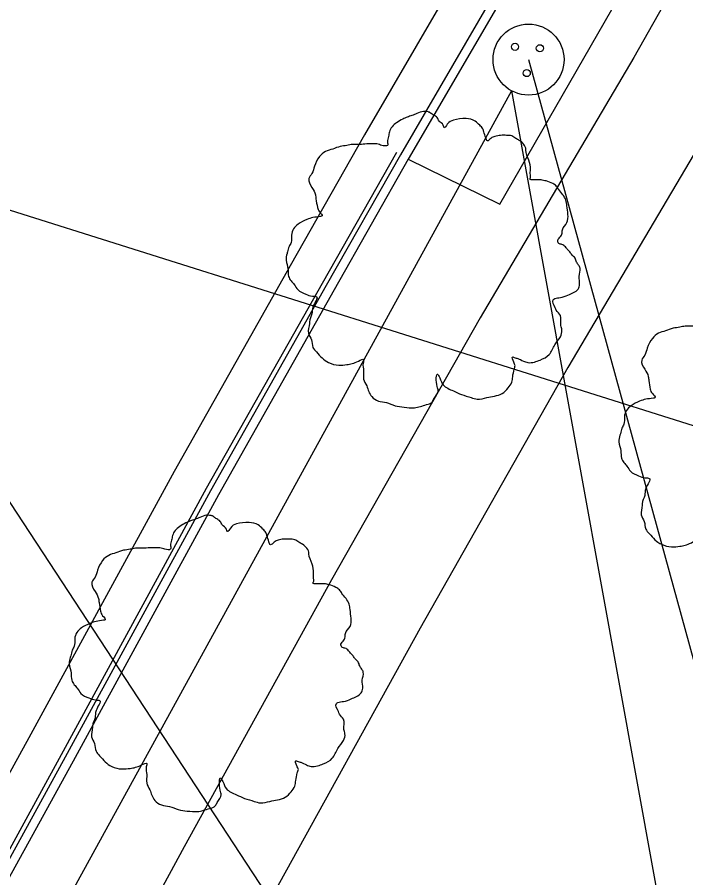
# Model space of a CAD drawing. Extents: x 2004847 to 2009016, y 1134161 to 1140101.
# Drawn here: x 2007878.54 to 2007911.49, y 1138987.15 to 1139029.55 of the extents above; entities that cross this region are included whole.
import ezdxf

# ---------------------------------------------------------------- set-up
doc = ezdxf.new("R2010")
doc.units = 0
for name, color, linetype in [('RD_EX_Conc', 7, 'Continuous'), ('RD_EX_Curb', 7, 'Continuous'), ('RD_EX_DR_Inlet', 7, 'Continuous'), ('RD_EX_DR_Inlet_txCode', 7, 'Continuous'), ('RD_EX_DR_Pipe', 7, 'Continuous'), ('RD_EX_Road', 7, 'Continuous'), ('RD_EX_UT', 7, 'Continuous'), ('RD_EX_VEG', 7, 'Continuous'), ('RD_Sketch2', 7, 'Continuous')]:
    doc.layers.add(name, color=color, linetype=linetype)

msp = doc.modelspace()

# ---------------------------------------------------------------- linework, layer by layer
at = {"layer": 'RD_EX_Conc'}
for points in [[(2008012.258, 1139192.316), (2008003.651, 1139179.799), (2007995.336, 1139167.43), (2007987.157, 1139154.821), (2007979.201, 1139142.322), (2007971.095, 1139129.729), (2007962.904, 1139117.197), (2007954.856, 1139104.534), (2007946.938, 1139091.958), (2007939.166, 1139079.213), (2007931.58, 1139066.441), (2007923.915, 1139053.39), (2007916.339, 1139040.676), (2007908.934, 1139027.568), (2007901.347, 1139014.745), (2007894.028, 1139001.836), (2007886.768, 1138988.672), (2007879.687, 1138975.615), (2007872.659, 1138962.368), (2007865.778, 1138949.249), (2007860.038, 1138937.972)], [(2008016.296, 1139189.467), (2008007.766, 1139177.029), (2007999.476, 1139164.697), (2007991.297, 1139152.062), (2007983.392, 1139139.642), (2007975.292, 1139127.057), (2007967.109, 1139114.537), (2007959.059, 1139101.871), (2007951.178, 1139089.355), (2007943.426, 1139076.643), (2007935.879, 1139063.936), (2007928.171, 1139050.827), (2007920.647, 1139038.202), (2007913.233, 1139025.065), (2007905.673, 1139012.288), (2007898.395, 1138999.453), (2007891.121, 1138986.277), (2007884.076, 1138973.288), (2007877.05, 1138960.043), (2007870.213, 1138947.011), (2007864.473, 1138935.734)]]:
    msp.add_lwpolyline(points, dxfattribs=at)
at = {"layer": 'RD_EX_Curb'}
for points in [[(2007989.294, 1139171.584), (2007981.119, 1139159.117), (2007979.485, 1139156.609), (2007974.548, 1139148.778), (2007966.518, 1139136.415), (2007958.375, 1139123.821), (2007950.518, 1139111.44), (2007942.559, 1139098.831), (2007934.71, 1139086.14), (2007927.171, 1139073.615), (2007919.542, 1139060.701), (2007912.08, 1139047.949), (2007907.108, 1139039.406), (2007903.841, 1139033.792), (2007897.425, 1139022.77), (2007893.765, 1139016.325), (2007888.06, 1139006.217), (2007880.903, 1138993.098), (2007873.794, 1138980.156), (2007868.217, 1138969.601), (2007863.906, 1138961.461), (2007859.666, 1138953.372), (2007853.475, 1138941.292)], [(2007989.587, 1139171.391), (2007981.43, 1139158.913), (2007979.864, 1139156.364), (2007974.922, 1139148.536), (2007966.859, 1139136.199), (2007958.73, 1139123.596), (2007950.844, 1139111.24), (2007942.864, 1139098.646), (2007935.074, 1139085.921), (2007927.484, 1139073.434), (2007919.887, 1139060.501), (2007912.354, 1139047.794), (2007907.427, 1139039.225), (2007904.224, 1139033.576), (2007897.811, 1139022.558), (2007894.152, 1139016.114), (2007888.449, 1139006.01), (2007881.293, 1138992.892), (2007874.167, 1138979.964), (2007868.571, 1138969.419), (2007864.285, 1138961.268), (2007860.13, 1138953.14), (2007853.85, 1138941.104)], [(2007897.223, 1139022.882), (2007893.562, 1139016.435), (2007887.856, 1139006.325), (2007880.699, 1138993.206), (2007873.603, 1138980.255), (2007868.007, 1138969.709), (2007864.581, 1138963.23), (2007863.701, 1138961.565)]]:
    msp.add_lwpolyline(points, dxfattribs=at)
at = {"layer": 'RD_EX_DR_Inlet'}
msp.add_lwpolyline([(2007897.811, 1139022.558), (2007902.317, 1139020.336), (2007908.526, 1139031.139), (2007904.224, 1139033.576)], dxfattribs=at)
for centre, radius in [((2007903.736, 1139027.461), 1.75), ((2007903.071, 1139028.091), 0.175), ((2007904.296, 1139028.021), 0.175), ((2007903.649, 1139026.796), 0.175)]:
    msp.add_circle(centre, radius, dxfattribs=at)
at = {"layer": 'RD_EX_DR_Inlet_txCode'}
for points in [[(2007903.736, 1139027.461), (2007915.551, 1138984.485), (2007916.252, 1138982.499)], [(2007902.894, 1139025.927), (2007910.806, 1138982.399), (2007911.317, 1138980.952)]]:
    msp.add_lwpolyline(points, dxfattribs=at)
at = {"layer": 'RD_EX_DR_Pipe'}
msp.add_line((2007902.894, 1139025.927), (2007866.789, 1138960.162), dxfattribs=at)
at = {"layer": 'RD_EX_Road'}
msp.add_lwpolyline([(2007987.563, 1139172.722), (2007979.344, 1139160.275), (2007977.681, 1139157.78), (2007972.648, 1139150.012), (2007964.693, 1139137.571), (2007956.638, 1139124.92), (2007948.783, 1139112.504), (2007940.798, 1139099.901), (2007932.989, 1139087.177), (2007925.419, 1139074.63), (2007917.868, 1139061.671), (2007910.231, 1139048.995), (2007905.309, 1139040.422), (2007902.074, 1139034.791), (2007895.646, 1139023.748), (2007891.982, 1139017.295), (2007886.268, 1139007.171), (2007879.109, 1138994.048), (2007871.98, 1138981.089), (2007866.389, 1138970.541), (2007862.074, 1138962.393), (2007857.734, 1138954.34), (2007851.618, 1138942.222)], dxfattribs=at)
at = {"layer": 'RD_EX_UT'}
msp.add_line((2007866.267, 1139023.792), (2008015.612, 1138976.723), dxfattribs=at)
at = {"layer": 'RD_EX_VEG'}
for points in [[(2007898.858, 1139024.878), (2007898.559, 1139024.903), (2007898.234, 1139024.803), (2007897.984, 1139024.703), (2007897.759, 1139024.628), (2007897.534, 1139024.528), (2007897.234, 1139024.353), (2007897.009, 1139024.153), (2007896.884, 1139023.903), (2007896.834, 1139023.678), (2007896.784, 1139023.404), (2007896.784, 1139023.229), (2007896.659, 1139023.204), (2007896.509, 1139023.229), (2007896.26, 1139023.304), (2007896.01, 1139023.304), (2007895.76, 1139023.304), (2007895.41, 1139023.279), (2007895.06, 1139023.279), (2007894.785, 1139023.229), (2007894.46, 1139023.179), (2007894.085, 1139023.054), (2007893.736, 1139022.929), (2007893.436, 1139022.679), (2007893.186, 1139022.204), (2007893.061, 1139021.854), (2007892.911, 1139021.604), (2007893.061, 1139021.155), (2007893.236, 1139020.805), (2007893.261, 1139020.605), (2007893.336, 1139020.18), (2007893.436, 1139019.955), (2007893.561, 1139019.755), (2007893.486, 1139019.73), (2007893.111, 1139019.68), (2007892.811, 1139019.58), (2007892.386, 1139019.355), (2007892.161, 1139019.13), (2007892.061, 1139018.805), (2007892.036, 1139018.456), (2007891.936, 1139018.256), (2007891.861, 1139017.981), (2007891.836, 1139017.906), (2007891.786, 1139017.581), (2007891.886, 1139017.131), (2007891.911, 1139016.781), (2007892.036, 1139016.556), (2007892.186, 1139016.382), (2007892.361, 1139016.132), (2007892.761, 1139015.907), (2007893.086, 1139015.807), (2007893.286, 1139015.782), (2007893.111, 1139015.282), (2007893.061, 1139014.932), (2007892.936, 1139014.532), (2007892.936, 1139014.457), (2007892.886, 1139013.983), (2007893.036, 1139013.658), (2007893.111, 1139013.283), (2007893.286, 1139013.058), (2007893.561, 1139012.758), (2007893.886, 1139012.533), (2007894.385, 1139012.408), (2007894.785, 1139012.433), (2007895.36, 1139012.608), (2007895.61, 1139012.683), (2007895.585, 1139012.508), (2007895.61, 1139012.133), (2007895.61, 1139011.709), (2007895.76, 1139011.384), (2007895.86, 1139011.109), (2007896.01, 1139010.859), (2007896.335, 1139010.634), (2007896.734, 1139010.559), (2007897.159, 1139010.409), (2007897.609, 1139010.334), (2007898.109, 1139010.309), (2007898.708, 1139010.459), (2007898.983, 1139010.584), (2007899.083, 1139010.759), (2007899.283, 1139011.134), (2007899.233, 1139011.359), (2007899.258, 1139011.959), (2007899.358, 1139011.784), (2007899.533, 1139011.434), (2007900.033, 1139011.134), (2007900.433, 1139010.959), (2007900.907, 1139010.809), (2007901.207, 1139010.734), (2007901.682, 1139010.809), (2007902.057, 1139010.884), (2007902.432, 1139011.009), (2007902.732, 1139011.284), (2007902.907, 1139011.559), (2007902.957, 1139011.834), (2007903.032, 1139012.208), (2007903.082, 1139012.383)], [(2007903.082, 1139012.383), (2007903.007, 1139012.558), (2007902.957, 1139012.808), (2007903.032, 1139012.783), (2007903.206, 1139012.733), (2007903.481, 1139012.608), (2007903.706, 1139012.533), (2007904.031, 1139012.558), (2007904.306, 1139012.658), (2007904.756, 1139012.933), (2007905.031, 1139013.408), (2007905.306, 1139013.808), (2007905.381, 1139014.133), (2007905.331, 1139014.357), (2007905.306, 1139014.857), (2007905.106, 1139015.107), (2007905.056, 1139015.232), (2007904.956, 1139015.632), (2007905.031, 1139015.682), (2007905.306, 1139015.732), (2007905.68, 1139015.857), (2007905.955, 1139015.982), (2007906.18, 1139016.157), (2007906.255, 1139016.382), (2007906.23, 1139016.781), (2007906.28, 1139017.181), (2007906.205, 1139017.331), (2007906.105, 1139017.481), (2007906.03, 1139017.681), (2007905.88, 1139017.831), (2007905.78, 1139017.981), (2007905.68, 1139018.081), (2007905.555, 1139018.231), (2007905.381, 1139018.356), (2007905.231, 1139018.406), (2007905.181, 1139018.556), (2007905.331, 1139018.756), (2007905.381, 1139018.855), (2007905.405, 1139019.08), (2007905.63, 1139019.43), (2007905.68, 1139019.83), (2007905.63, 1139020.255), (2007905.58, 1139020.53), (2007905.43, 1139020.805), (2007905.231, 1139021.055), (2007905.106, 1139021.229), (2007904.931, 1139021.354), (2007904.606, 1139021.479), (2007904.356, 1139021.529), (2007904.006, 1139021.529), (2007903.806, 1139021.579), (2007903.831, 1139021.629), (2007903.831, 1139021.779), (2007903.831, 1139022.054), (2007903.756, 1139022.504), (2007903.606, 1139023.004), (2007903.606, 1139023.029), (2007903.506, 1139023.279), (2007903.281, 1139023.478), (2007903.107, 1139023.578), (2007902.907, 1139023.703), (2007902.657, 1139023.728), (2007902.357, 1139023.728), (2007902.082, 1139023.678), (2007901.882, 1139023.578), (2007901.707, 1139023.453), (2007901.632, 1139023.603), (2007901.532, 1139023.903), (2007901.482, 1139024.053), (2007901.332, 1139024.228), (2007901.107, 1139024.428), (2007900.658, 1139024.553), (2007900.033, 1139024.478), (2007899.733, 1139024.278), (2007899.583, 1139024.103), (2007899.533, 1139024.228), (2007899.333, 1139024.428), (2007899.233, 1139024.603), (2007899.058, 1139024.728), (2007898.908, 1139024.828), (2007898.808, 1139024.878)], [(2007915.261, 1139015.924), (2007914.961, 1139015.949), (2007914.636, 1139015.849), (2007914.387, 1139015.749), (2007914.162, 1139015.674), (2007913.937, 1139015.574), (2007913.637, 1139015.399), (2007913.412, 1139015.199), (2007913.287, 1139014.949), (2007913.237, 1139014.724), (2007913.187, 1139014.45), (2007913.187, 1139014.275), (2007913.062, 1139014.25), (2007912.912, 1139014.275), (2007912.662, 1139014.35), (2007912.412, 1139014.35), (2007912.162, 1139014.35), (2007911.813, 1139014.325), (2007911.463, 1139014.325), (2007911.188, 1139014.275), (2007910.863, 1139014.225), (2007910.488, 1139014.1), (2007910.138, 1139013.975), (2007909.839, 1139013.725), (2007909.589, 1139013.25), (2007909.464, 1139012.9), (2007909.314, 1139012.65), (2007909.464, 1139012.201), (2007909.639, 1139011.851), (2007909.664, 1139011.651), (2007909.739, 1139011.226), (2007909.839, 1139011.001), (2007909.963, 1139010.801), (2007909.889, 1139010.776), (2007909.514, 1139010.726), (2007909.214, 1139010.626), (2007908.789, 1139010.401), (2007908.564, 1139010.176), (2007908.464, 1139009.852), (2007908.439, 1139009.502), (2007908.339, 1139009.302), (2007908.264, 1139009.027), (2007908.239, 1139008.952), (2007908.189, 1139008.627), (2007908.289, 1139008.177), (2007908.314, 1139007.827), (2007908.439, 1139007.603), (2007908.589, 1139007.428), (2007908.764, 1139007.178), (2007909.164, 1139006.953), (2007909.489, 1139006.853), (2007909.689, 1139006.828), (2007909.514, 1139006.328), (2007909.464, 1139005.978), (2007909.339, 1139005.578), (2007909.339, 1139005.504), (2007909.289, 1139005.029), (2007909.439, 1139004.704), (2007909.514, 1139004.329), (2007909.689, 1139004.104), (2007909.963, 1139003.804), (2007910.288, 1139003.579), (2007910.788, 1139003.454), (2007911.188, 1139003.479), (2007911.763, 1139003.654), (2007912.013, 1139003.729), (2007911.988, 1139003.554), (2007912.013, 1139003.179), (2007912.013, 1139002.755), (2007912.162, 1139002.43), (2007912.262, 1139002.155), (2007912.412, 1139001.905), (2007912.737, 1139001.68), (2007913.137, 1139001.605), (2007913.562, 1139001.455), (2007914.012, 1139001.38), (2007914.511, 1139001.355), (2007915.111, 1139001.505), (2007915.386, 1139001.63), (2007915.486, 1139001.805), (2007915.686, 1139002.18), (2007915.636, 1139002.405), (2007915.661, 1139003.005), (2007915.761, 1139002.83), (2007915.936, 1139002.48), (2007916.436, 1139002.18), (2007916.835, 1139002.005), (2007917.31, 1139001.855), (2007917.61, 1139001.78), (2007918.085, 1139001.855), (2007918.46, 1139001.93), (2007918.835, 1139002.055), (2007919.134, 1139002.33), (2007919.309, 1139002.605), (2007919.359, 1139002.88), (2007919.434, 1139003.254), (2007919.484, 1139003.429)], [(2007888.169, 1139004.981), (2007887.869, 1139005.006), (2007887.544, 1139004.906), (2007887.294, 1139004.806), (2007887.069, 1139004.731), (2007886.844, 1139004.631), (2007886.545, 1139004.456), (2007886.32, 1139004.256), (2007886.195, 1139004.006), (2007886.145, 1139003.781), (2007886.095, 1139003.507), (2007886.095, 1139003.332), (2007885.97, 1139003.307), (2007885.82, 1139003.332), (2007885.57, 1139003.407), (2007885.32, 1139003.407), (2007885.07, 1139003.407), (2007884.72, 1139003.382), (2007884.371, 1139003.382), (2007884.096, 1139003.332), (2007883.771, 1139003.282), (2007883.396, 1139003.157), (2007883.046, 1139003.032), (2007882.746, 1139002.782), (2007882.496, 1139002.307), (2007882.371, 1139001.957), (2007882.221, 1139001.707), (2007882.371, 1139001.258), (2007882.546, 1139000.908), (2007882.571, 1139000.708), (2007882.646, 1139000.283), (2007882.746, 1139000.058), (2007882.871, 1138999.858), (2007882.796, 1138999.833), (2007882.421, 1138999.783), (2007882.122, 1138999.683), (2007881.697, 1138999.458), (2007881.472, 1138999.233), (2007881.372, 1138998.909), (2007881.347, 1138998.559), (2007881.247, 1138998.359), (2007881.172, 1138998.084), (2007881.147, 1138998.009), (2007881.097, 1138997.684), (2007881.197, 1138997.234), (2007881.222, 1138996.884), (2007881.347, 1138996.66), (2007881.497, 1138996.485), (2007881.672, 1138996.235), (2007882.072, 1138996.01), (2007882.396, 1138995.91), (2007882.596, 1138995.885), (2007882.421, 1138995.385), (2007882.371, 1138995.035), (2007882.246, 1138994.635), (2007882.246, 1138994.561), (2007882.197, 1138994.086), (2007882.346, 1138993.761), (2007882.421, 1138993.386), (2007882.596, 1138993.161), (2007882.871, 1138992.861), (2007883.196, 1138992.636), (2007883.696, 1138992.511), (2007884.096, 1138992.536), (2007884.67, 1138992.711), (2007884.92, 1138992.786), (2007884.895, 1138992.611), (2007884.92, 1138992.236), (2007884.92, 1138991.812), (2007885.07, 1138991.487), (2007885.17, 1138991.212), (2007885.32, 1138990.962), (2007885.645, 1138990.737), (2007886.045, 1138990.662), (2007886.47, 1138990.512), (2007886.919, 1138990.437), (2007887.419, 1138990.412), (2007888.019, 1138990.562), (2007888.294, 1138990.687), (2007888.394, 1138990.862), (2007888.594, 1138991.237), (2007888.544, 1138991.462), (2007888.569, 1138992.062), (2007888.669, 1138991.887), (2007888.844, 1138991.537), (2007889.343, 1138991.237), (2007889.743, 1138991.062), (2007890.218, 1138990.912), (2007890.518, 1138990.837), (2007890.993, 1138990.912), (2007891.368, 1138990.987), (2007891.742, 1138991.112), (2007892.042, 1138991.387), (2007892.217, 1138991.662), (2007892.267, 1138991.937), (2007892.342, 1138992.311), (2007892.392, 1138992.486)], [(2007892.392, 1138992.486), (2007892.317, 1138992.661), (2007892.267, 1138992.911), (2007892.342, 1138992.886), (2007892.517, 1138992.836), (2007892.792, 1138992.711), (2007893.017, 1138992.636), (2007893.342, 1138992.661), (2007893.617, 1138992.761), (2007894.066, 1138993.036), (2007894.341, 1138993.511), (2007894.616, 1138993.911), (2007894.691, 1138994.236), (2007894.641, 1138994.461), (2007894.616, 1138994.96), (2007894.416, 1138995.21), (2007894.366, 1138995.335), (2007894.266, 1138995.735), (2007894.341, 1138995.785), (2007894.616, 1138995.835), (2007894.991, 1138995.96), (2007895.266, 1138996.085), (2007895.491, 1138996.26), (2007895.566, 1138996.485), (2007895.541, 1138996.884), (2007895.591, 1138997.284), (2007895.516, 1138997.434), (2007895.416, 1138997.584), (2007895.341, 1138997.784), (2007895.191, 1138997.934), (2007895.091, 1138998.084), (2007894.991, 1138998.184), (2007894.866, 1138998.334), (2007894.691, 1138998.459), (2007894.541, 1138998.509), (2007894.491, 1138998.659), (2007894.641, 1138998.859), (2007894.691, 1138998.959), (2007894.716, 1138999.183), (2007894.941, 1138999.533), (2007894.991, 1138999.933), (2007894.941, 1139000.358), (2007894.891, 1139000.633), (2007894.741, 1139000.908), (2007894.541, 1139001.158), (2007894.416, 1139001.333), (2007894.241, 1139001.457), (2007893.916, 1139001.582), (2007893.666, 1139001.632), (2007893.317, 1139001.632), (2007893.117, 1139001.682), (2007893.142, 1139001.732), (2007893.142, 1139001.882), (2007893.142, 1139002.157), (2007893.067, 1139002.607), (2007892.917, 1139003.107), (2007892.917, 1139003.132), (2007892.817, 1139003.382), (2007892.592, 1139003.582), (2007892.417, 1139003.681), (2007892.217, 1139003.806), (2007891.967, 1139003.831), (2007891.667, 1139003.831), (2007891.392, 1139003.781), (2007891.193, 1139003.681), (2007891.018, 1139003.557), (2007890.943, 1139003.706), (2007890.843, 1139004.006), (2007890.793, 1139004.156), (2007890.643, 1139004.331), (2007890.418, 1139004.531), (2007889.968, 1139004.656), (2007889.343, 1139004.581), (2007889.043, 1139004.381), (2007888.894, 1139004.206), (2007888.844, 1139004.331), (2007888.644, 1139004.531), (2007888.544, 1139004.706), (2007888.369, 1139004.831), (2007888.219, 1139004.931), (2007888.119, 1139004.981)]]:
    msp.add_spline(points, degree=3, dxfattribs=at)
at = {"layer": 'RD_Sketch2'}
msp.add_lwpolyline([(2007866.267, 1139023.792), (2007903.339, 1138967.246), (2007904.177, 1138964.873)], dxfattribs=at)

doc.saveas('drawing.dxf')
